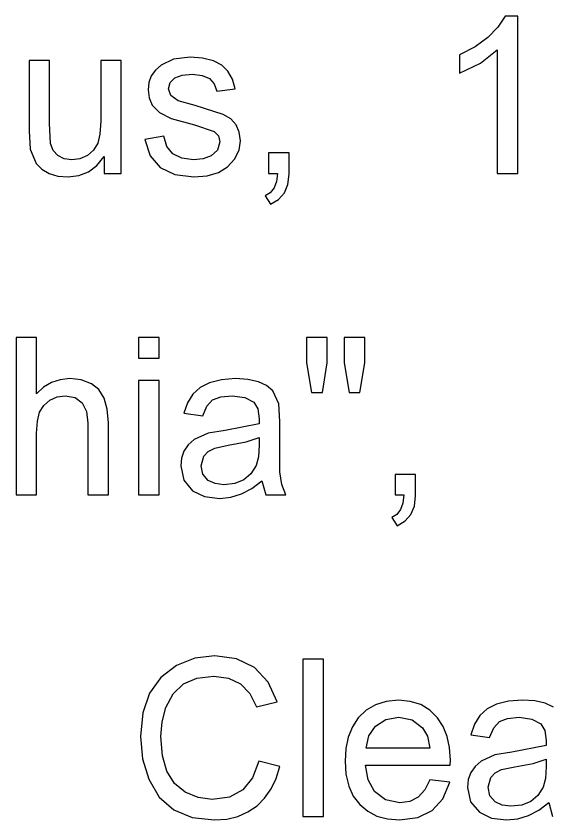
# Model space of a CAD drawing. Extents: x 1001568 to 1002149, y 1840825 to 1841423.
# Drawn here: x 1002009.988 to 1002011.1, y 1841259.018 to 1841260.685 of the extents above; entities that cross this region are included whole.
import ezdxf

# ---------------------------------------------------------------- set-up
doc = ezdxf.new("R2010")
doc.units = 0
doc.layers.add('SIGNS', color=7, linetype='Continuous')

msp = doc.modelspace()

# ---------------------------------------------------------------- linework, layer by layer
at = {"layer": 'SIGNS'}
for points in [[(1002011.0286, 1841260.3587), (1002011.0286, 1841260.6849), (1002011.0027, 1841260.6849), (1002010.9875, 1841260.6616), (1002010.9667, 1841260.6405), (1002010.9402, 1841260.6213), (1002010.908, 1841260.6043), (1002010.908, 1841260.5662), (1002010.9511, 1841260.5874), (1002010.986, 1841260.6147), (1002010.986, 1841260.3587)], [(1002010.1707, 1841260.3587), (1002010.2062, 1841260.3587), (1002010.2062, 1841260.5927), (1002010.1636, 1841260.5927), (1002010.1636, 1841260.467), (1002010.1619, 1841260.4404), (1002010.1572, 1841260.4211), (1002010.1486, 1841260.4067), (1002010.1359, 1841260.3959), (1002010.1203, 1841260.3891), (1002010.1037, 1841260.3871), (1002010.0873, 1841260.3892), (1002010.0744, 1841260.3956), (1002010.0651, 1841260.406), (1002010.0595, 1841260.4206), (1002010.0572, 1841260.4626), (1002010.0572, 1841260.5927), (1002010.0147, 1841260.5927), (1002010.0147, 1841260.4467), (1002010.0171, 1841260.4093), (1002010.0294, 1841260.3795), (1002010.0412, 1841260.3672), (1002010.0562, 1841260.3586), (1002010.0743, 1841260.3533), (1002010.0956, 1841260.3516), (1002010.1181, 1841260.3542), (1002010.1381, 1841260.362), (1002010.1556, 1841260.3751), (1002010.1707, 1841260.3935)], [(1002010.2547, 1841260.4292), (1002010.2662, 1841260.395), (1002010.287, 1841260.3707), (1002010.3172, 1841260.3563), (1002010.3568, 1841260.3516), (1002010.3845, 1841260.3539), (1002010.4078, 1841260.3608), (1002010.4267, 1841260.3722), (1002010.4413, 1841260.3883), (1002010.4504, 1841260.4067), (1002010.4532, 1841260.426), (1002010.4508, 1841260.4442), (1002010.4442, 1841260.4595), (1002010.4331, 1841260.4717), (1002010.4177, 1841260.4808), (1002010.3593, 1841260.4993), (1002010.3242, 1841260.5095), (1002010.3091, 1841260.52), (1002010.3043, 1841260.5341), (1002010.3075, 1841260.5473), (1002010.317, 1841260.5568), (1002010.3325, 1841260.5625), (1002010.3542, 1841260.5643), (1002010.3739, 1841260.562), (1002010.389, 1841260.5554), (1002010.3991, 1841260.5444), (1002010.4045, 1841260.5292), (1002010.4426, 1841260.5344), (1002010.4369, 1841260.5542), (1002010.4275, 1841260.5704), (1002010.4144, 1841260.583), (1002010.3976, 1841260.5919), (1002010.3746, 1841260.5979), (1002010.3489, 1841260.5998), (1002010.3148, 1841260.5956), (1002010.2887, 1841260.5834), (1002010.2768, 1841260.5729), (1002010.2684, 1841260.5608), (1002010.2634, 1841260.5472), (1002010.2617, 1841260.5321), (1002010.2639, 1841260.5153), (1002010.2705, 1841260.5005), (1002010.2857, 1841260.4847), (1002010.3098, 1841260.4724), (1002010.3577, 1841260.4592), (1002010.3988, 1841260.4456), (1002010.4077, 1841260.4364), (1002010.4107, 1841260.4244), (1002010.406, 1841260.4072), (1002010.3923, 1841260.395), (1002010.3758, 1841260.389), (1002010.3561, 1841260.3871), (1002010.3316, 1841260.39), (1002010.3133, 1841260.3991), (1002010.3009, 1841260.4143), (1002010.2946, 1841260.4357)], [(1002010.5115, 1841260.3587), (1002010.5299, 1841260.3587), (1002010.5279, 1841260.342), (1002010.523, 1841260.3286), (1002010.5151, 1841260.3185), (1002010.5045, 1841260.3119), (1002010.5158, 1841260.2949), (1002010.5325, 1841260.3047), (1002010.5445, 1841260.3184), (1002010.5517, 1841260.3358), (1002010.5541, 1841260.3571), (1002010.5541, 1841260.4012), (1002010.5115, 1841260.4012)], [(1002009.9879, 1841259.692), (1002010.0304, 1841259.692), (1002010.0304, 1841259.8203), (1002010.032, 1841259.8451), (1002010.0368, 1841259.8638), (1002010.0452, 1841259.8777), (1002010.058, 1841259.8886), (1002010.0732, 1841259.8955), (1002010.0896, 1841259.8977), (1002010.1102, 1841259.8939), (1002010.1249, 1841259.8831), (1002010.1338, 1841259.8654), (1002010.1368, 1841259.8407), (1002010.1368, 1841259.692), (1002010.1793, 1841259.692), (1002010.1793, 1841259.8414), (1002010.1771, 1841259.8698), (1002010.1705, 1841259.8928), (1002010.1594, 1841259.9104), (1002010.1441, 1841259.9227), (1002010.1231, 1841259.9306), (1002010.0995, 1841259.9332), (1002010.0795, 1841259.931), (1002010.0613, 1841259.9252), (1002010.0449, 1841259.9153), (1002010.0304, 1841259.9018), (1002010.0304, 1841260.0182), (1002009.9879, 1841260.0182)], [(1002010.242, 1841259.9757), (1002010.2846, 1841259.9757), (1002010.2846, 1841260.0182), (1002010.242, 1841260.0182)], [(1002010.6011, 1841259.9048), (1002010.6239, 1841259.9048), (1002010.6332, 1841259.9657), (1002010.6332, 1841260.0182), (1002010.5906, 1841260.0182), (1002010.5906, 1841259.9657)], [(1002010.6789, 1841259.9048), (1002010.7012, 1841259.9048), (1002010.7112, 1841259.9657), (1002010.7112, 1841260.0182), (1002010.6687, 1841260.0182), (1002010.6687, 1841259.9657)], [(1002010.242, 1841259.692), (1002010.2846, 1841259.692), (1002010.2846, 1841259.929), (1002010.242, 1841259.929)], [(1002010.7741, 1841259.692), (1002010.7925, 1841259.692), (1002010.7905, 1841259.6753), (1002010.7856, 1841259.6619), (1002010.7777, 1841259.6518), (1002010.7671, 1841259.6452), (1002010.7785, 1841259.6282), (1002010.7951, 1841259.6381), (1002010.8071, 1841259.6517), (1002010.8143, 1841259.6691), (1002010.8167, 1841259.6905), (1002010.8167, 1841259.7345), (1002010.7741, 1841259.7345)], [(1002010.4916, 1841259.14), (1002010.4786, 1841259.1052), (1002010.4582, 1841259.0805), (1002010.4303, 1841259.0657), (1002010.3949, 1841259.0608), (1002010.3657, 1841259.0645), (1002010.3388, 1841259.0757), (1002010.3166, 1841259.0938), (1002010.3007, 1841259.1191), (1002010.2913, 1841259.1515), (1002010.2884, 1841259.191), (1002010.2911, 1841259.2218), (1002010.2987, 1841259.2516), (1002010.3135, 1841259.2799), (1002010.335, 1841259.3002), (1002010.3632, 1841259.3122), (1002010.3983, 1841259.3161), (1002010.4285, 1841259.312), (1002010.4534, 1841259.3002), (1002010.4727, 1841259.2803), (1002010.4866, 1841259.2527), (1002010.5296, 1841259.2628), (1002010.511, 1841259.3037), (1002010.4825, 1841259.334), (1002010.4451, 1841259.3525), (1002010.4004, 1841259.3587), (1002010.3588, 1841259.3537), (1002010.3209, 1841259.3387), (1002010.288, 1841259.3139), (1002010.2646, 1841259.281), (1002010.2505, 1841259.24), (1002010.2459, 1841259.1909), (1002010.2501, 1841259.1449), (1002010.2631, 1841259.1027), (1002010.2849, 1841259.0657), (1002010.315, 1841259.0393), (1002010.3532, 1841259.0235), (1002010.3997, 1841259.0183), (1002010.4249, 1841259.0201), (1002010.448, 1841259.0256), (1002010.4688, 1841259.0348), (1002010.4877, 1841259.0478), (1002010.5035, 1841259.0636), (1002010.5168, 1841259.0824), (1002010.5272, 1841259.1041), (1002010.5352, 1841259.129)], [(1002010.5831, 1841259.0254), (1002010.6256, 1841259.0254), (1002010.6256, 1841259.3516), (1002010.5831, 1841259.3516)]]:
    msp.add_lwpolyline(points, close=True, dxfattribs=at)
for points in [[(1002010.4977, 1841259.7212), (1002010.5057, 1841259.692), (1002010.5477, 1841259.692), (1002010.5392, 1841259.7134), (1002010.5353, 1841259.7402), (1002010.5351, 1841259.7909), (1002010.5351, 1841259.8442), (1002010.5331, 1841259.8809), (1002010.5205, 1841259.9081), (1002010.5077, 1841259.9191), (1002010.4905, 1841259.9269), (1002010.469, 1841259.9316), (1002010.4433, 1841259.9332), (1002010.414, 1841259.9309), (1002010.3894, 1841259.9248), (1002010.3701, 1841259.915), (1002010.3548, 1841259.9012), (1002010.3434, 1841259.8833), (1002010.3362, 1841259.8613), (1002010.375, 1841259.856), (1002010.3834, 1841259.8761), (1002010.3957, 1841259.889), (1002010.4125, 1841259.8956), (1002010.4361, 1841259.8977), (1002010.4625, 1841259.8941), (1002010.4813, 1841259.8842), (1002010.4896, 1841259.8705), (1002010.4925, 1841259.8498), (1002010.4922, 1841259.8395), (1002010.4214, 1841259.8258), (1002010.3862, 1841259.8198), (1002010.3576, 1841259.8067), (1002010.3451, 1841259.7957), (1002010.3362, 1841259.7831), (1002010.3309, 1841259.7685), (1002010.3294, 1841259.7522), (1002010.3356, 1841259.7226), (1002010.3537, 1841259.7009), (1002010.3788, 1841259.6889), (1002010.4104, 1841259.6849), (1002010.4333, 1841259.6873), (1002010.4556, 1841259.6941), (1002010.477, 1841259.7054), (1002010.4977, 1841259.7212)], [(1002010.4925, 1841259.8109), (1002010.4925, 1841259.7954), (1002010.4908, 1841259.7708), (1002010.4861, 1841259.7532), (1002010.4751, 1841259.7357), (1002010.4603, 1841259.7232), (1002010.4416, 1841259.7157), (1002010.4191, 1841259.7133), (1002010.4012, 1841259.7155), (1002010.3867, 1841259.7221), (1002010.3755, 1841259.7351), (1002010.3719, 1841259.7527), (1002010.3775, 1841259.7727), (1002010.3865, 1841259.7823), (1002010.4, 1841259.7893), (1002010.4277, 1841259.795), (1002010.4654, 1841259.8023), (1002010.4925, 1841259.8109)], [(1002010.8464, 1841259.1017), (1002010.8358, 1841259.0806), (1002010.822, 1841259.0657), (1002010.8047, 1841259.0567), (1002010.7842, 1841259.0537), (1002010.7545, 1841259.0596), (1002010.7318, 1841259.0773), (1002010.7185, 1841259.1014), (1002010.7129, 1841259.1317), (1002010.8887, 1841259.1317), (1002010.8889, 1841259.1425), (1002010.8873, 1841259.1681), (1002010.8823, 1841259.1912), (1002010.874, 1841259.2117), (1002010.8623, 1841259.2299), (1002010.8463, 1841259.2459), (1002010.8274, 1841259.2573), (1002010.8056, 1841259.2641), (1002010.7811, 1841259.2665), (1002010.7557, 1841259.2641), (1002010.7335, 1841259.2572), (1002010.714, 1841259.2457), (1002010.6976, 1841259.2296), (1002010.6857, 1841259.2112), (1002010.6771, 1841259.1902), (1002010.6721, 1841259.1665), (1002010.6704, 1841259.1403), (1002010.6723, 1841259.1128), (1002010.6779, 1841259.0886), (1002010.6874, 1841259.0677), (1002010.7007, 1841259.0502), (1002010.7173, 1841259.0362), (1002010.7365, 1841259.0262), (1002010.7585, 1841259.0203), (1002010.7833, 1841259.0183), (1002010.8212, 1841259.0232), (1002010.8513, 1841259.0378), (1002010.8733, 1841259.0621), (1002010.8876, 1841259.0965), (1002010.8464, 1841259.1017)], [(1002011.1029, 1841259.2524), (1002011.0857, 1841259.2603), (1002011.0642, 1841259.2649), (1002011.0385, 1841259.2665), (1002011.0093, 1841259.2642), (1002010.9846, 1841259.2581), (1002010.9653, 1841259.2483), (1002010.95, 1841259.2345), (1002010.9387, 1841259.2166), (1002010.9315, 1841259.1947), (1002010.9702, 1841259.1893), (1002010.9787, 1841259.2094), (1002010.9909, 1841259.2224), (1002011.0077, 1841259.2289), (1002011.0313, 1841259.231), (1002011.0577, 1841259.2275), (1002011.0765, 1841259.2175), (1002011.0848, 1841259.2039), (1002011.0877, 1841259.1832), (1002011.0875, 1841259.1728), (1002011.0167, 1841259.1591), (1002010.9814, 1841259.1531), (1002010.9529, 1841259.14), (1002010.9403, 1841259.1291), (1002010.9315, 1841259.1164), (1002010.9261, 1841259.1018), (1002010.9246, 1841259.0855), (1002010.9308, 1841259.0559), (1002010.949, 1841259.0342), (1002010.974, 1841259.0222), (1002011.0056, 1841259.0183), (1002011.0285, 1841259.0206), (1002011.0508, 1841259.0274), (1002011.0722, 1841259.0387), (1002011.0929, 1841259.0546)], [(1002010.7142, 1841259.1672), (1002010.72, 1841259.1923), (1002010.7338, 1841259.2126), (1002010.7549, 1841259.2264), (1002010.7816, 1841259.231), (1002010.8093, 1841259.2255), (1002010.8313, 1841259.2093), (1002010.8413, 1841259.1917), (1002010.8465, 1841259.1672), (1002010.7142, 1841259.1672)], [(1002011.0877, 1841259.1443), (1002011.0877, 1841259.1287), (1002011.086, 1841259.1041), (1002011.0813, 1841259.0865), (1002011.0703, 1841259.069), (1002011.0556, 1841259.0566), (1002011.0368, 1841259.049), (1002011.0143, 1841259.0466), (1002010.9964, 1841259.0488), (1002010.9819, 1841259.0555), (1002010.9707, 1841259.0684), (1002010.9671, 1841259.0861), (1002010.9727, 1841259.106), (1002010.9817, 1841259.1156), (1002010.9952, 1841259.1226), (1002011.0229, 1841259.1283), (1002011.0606, 1841259.1356), (1002011.0877, 1841259.1443)], [(1002011.0929, 1841259.0546), (1002011.1009, 1841259.0254)]]:
    msp.add_lwpolyline(points, dxfattribs=at)

doc.saveas('drawing.dxf')
